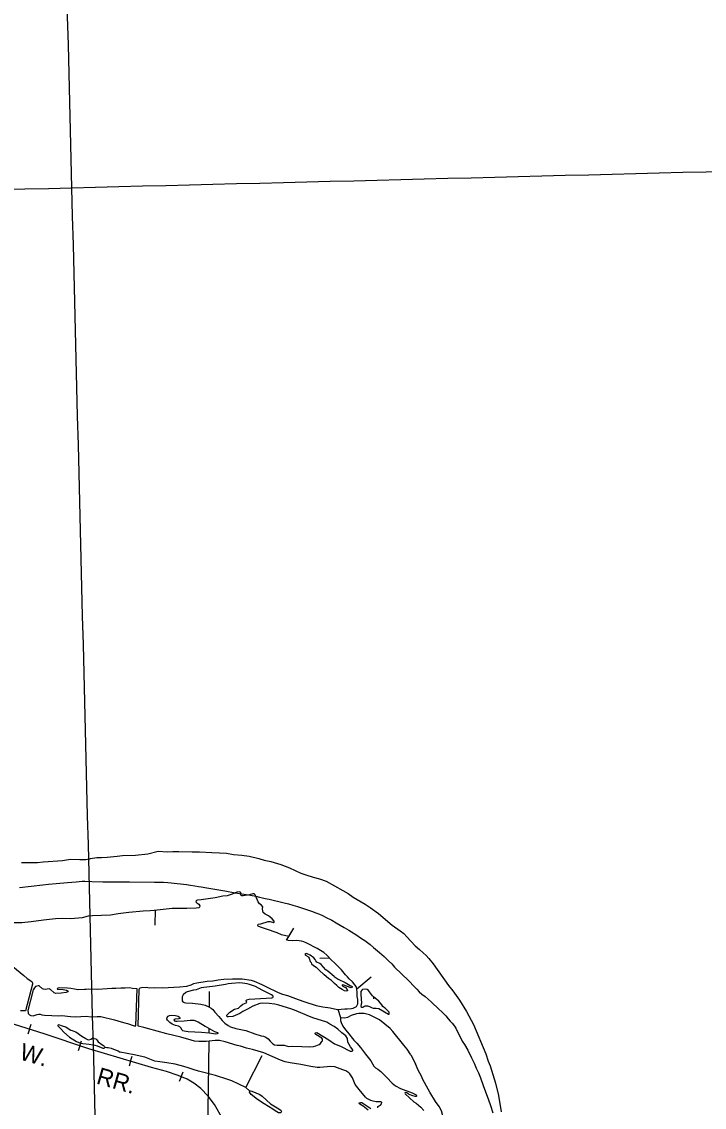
# Model space of a CAD drawing. Extents: x -19 to 366, y -4 to 359.
# Drawn here: x 141.56 to 144.78, y 204.19 to 209.31 of the extents above; entities that cross this region are included whole.
import ezdxf

# ---------------------------------------------------------------- set-up
doc = ezdxf.new("R2010")
doc.units = 0
for name, color, linetype in [('Level 2', 7, 'Continuous'), ('Level 35', 7, 'Continuous'), ('Level 40', 7, 'Continuous'), ('Level 5', 7, 'Continuous'), ('Level 60', 7, 'Continuous'), ('Level 9', 7, 'Continuous')]:
    doc.layers.add(name, color=color, linetype=linetype)

msp = doc.modelspace()

# ---------------------------------------------------------------- linework, layer by layer
at = {"layer": 'Level 2'}
for points in [[(141.5515, 205.2236), (141.661, 205.2362), (141.6879, 205.2388), (141.7231, 205.242), (141.7768, 205.2467), (141.8179, 205.2499), (141.8458, 205.2525), (141.8589, 205.2525), (141.8926, 205.2523), (141.9431, 205.2504), (142.0193, 205.2496)], [(142.0193, 205.2496), (142.0693, 205.2496), (142.1869, 205.249), (142.2292, 205.2484), (142.2505, 205.2475), (142.2665, 205.246), (142.3385, 205.238), (142.3571, 205.2348), (142.3772, 205.2315), (142.3953, 205.2286), (142.4077, 205.2265), (142.4347, 205.2218), (142.5197, 205.2081), (142.5673, 205.1986), (142.6313, 205.1886), (142.6656, 205.1818), (142.6828, 205.1776), (142.6961, 205.1749), (142.7094, 205.1723), (142.7275, 205.1678), (142.7988, 205.1515), (142.8193, 205.1459), (142.8394, 205.1403), (142.8616, 205.1335), (142.8847, 205.1252), (142.9033, 205.1195), (142.927, 205.1115), (142.9475, 205.1047), (142.9652, 205.0976), (142.9791, 205.0917), (142.9975, 205.0819), (143.023, 205.0689), (143.0437, 205.0573), (143.0822, 205.0351), (143.1029, 205.0229), (143.1156, 205.0147), (143.1368, 205.0011), (143.1639, 204.9835), (143.1787, 204.974), (143.205, 204.9545), (143.2207, 204.9406), (143.2489, 204.9163), (143.2702, 204.8976), (143.2782, 204.8902), (143.2912, 204.8781), (143.306, 204.863), (143.3196, 204.8484), (143.3865, 204.7827), (143.412, 204.7569), (143.4241, 204.7444), (143.436, 204.732), (143.4475, 204.721), (143.4629, 204.7086), (143.4919, 204.6837), (143.5014, 204.6754), (143.5209, 204.6582), (143.5502, 204.6298), (143.5609, 204.6176), (143.5727, 204.604), (143.5822, 204.5933), (143.5908, 204.5833), (143.6015, 204.5699), (143.6077, 204.5599), (143.6136, 204.5495), (143.6189, 204.5376), (143.6388, 204.4994), (143.6485, 204.4828), (143.6642, 204.4562), (143.6826, 204.4203), (143.6941, 204.3945), (143.7045, 204.372), (143.7152, 204.3489), (143.724, 204.3261), (143.7368, 204.2897), (143.7619, 204.2212), (143.7717, 204.1949), (143.7829, 204.1608)]]:
    msp.add_lwpolyline(points, dxfattribs=at)
at = {"layer": 'Level 35'}
for points in [[(141.9029, 204.5118), (141.8955, 204.5112), (141.8875, 204.506), (141.8762, 204.5038), (141.8629, 204.5095), (141.8449, 204.5211), (141.8172, 204.5405), (141.8005, 204.5473), (141.7926, 204.5495), (141.7849, 204.5538), (141.7694, 204.5647), (141.7535, 204.5701), (141.7357, 204.5751), (141.7323, 204.5739), (141.7314, 204.5704), (141.7473, 204.5555), (141.7601, 204.5415), (141.7873, 204.5182), (141.8199, 204.4972), (141.8389, 204.4898), (141.85, 204.4873), (141.8798, 204.4849), (141.8967, 204.4807)], [(141.9029, 204.5118), (141.9104, 204.5097), (141.916, 204.5052), (141.922, 204.4951), (141.9383, 204.4825), (141.947, 204.4786), (141.9513, 204.4736), (141.9524, 204.471), (141.9517, 204.4668), (141.9499, 204.4648), (141.9459, 204.4647), (141.9183, 204.4745), (141.8967, 204.4807)], [(141.9524, 204.471), (141.9633, 204.4682), (141.969, 204.4682), (141.9823, 204.4663), (141.9944, 204.4612), (142.0155, 204.4529), (142.026, 204.447)], [(142.6176, 204.2809), (142.5522, 204.3114), (142.5335, 204.3184), (142.4757, 204.3364), (142.3954, 204.3568), (142.3704, 204.3658), (142.3461, 204.3724), (142.325, 204.3796), (142.285, 204.3905), (142.2448, 204.3965), (142.212, 204.4007), (142.1888, 204.4049), (142.1421, 204.4229), (142.092, 204.4345), (142.026, 204.447)], [(142.6368, 204.2636), (142.6176, 204.2809), (142.6956, 204.4318)], [(142.7654, 204.1846), (142.7828, 204.1727), (142.7855, 204.1669), (142.7828, 204.1614), (142.7779, 204.1599), (142.7715, 204.1608), (142.756, 204.1702), (142.7455, 204.1781), (142.7049, 204.2031), (142.6733, 204.2237), (142.6437, 204.2472), (142.6356, 204.2581), (142.6352, 204.259), (142.6368, 204.2636), (142.6398, 204.2647), (142.6459, 204.2633), (142.6841, 204.247), (142.6957, 204.24), (142.7341, 204.2037)], [(142.7341, 204.2037), (142.7654, 204.1846)]]:
    msp.add_lwpolyline(points, dxfattribs=at)
at = {"layer": 'Level 40'}
for p, q in [((141.5982, 204.5553), (141.5908, 204.5315)), ((141.5982, 204.5553), (141.6056, 204.5792)), ((141.8356, 204.4772), (141.8436, 204.5009)), ((141.8356, 204.4772), (141.8276, 204.4535)), ((142.0748, 204.4044), (142.0676, 204.3804)), ((142.0748, 204.4044), (142.0819, 204.4283)), ((142.3135, 204.3308), (142.3233, 204.3538)), ((142.3135, 204.3308), (142.3038, 204.3077))]:
    msp.add_line(p, q, dxfattribs=at)
for points in [[(142.5099, 204.1309), (142.4708, 204.1997), (142.4401, 204.2388), (142.4063, 204.2748), (142.3735, 204.3001), (142.3408, 204.3192), (142.2985, 204.3372), (142.2435, 204.3551), (142.1727, 204.3752), (141.8778, 204.463), (141.6674, 204.5339), (141.473, 204.5942), (141.084, 204.7052), (140.8145, 204.7792), (140.6749, 204.8226)], [(142.5099, 204.1309), (142.4708, 204.1997), (142.4401, 204.2388), (142.4063, 204.2748), (142.3735, 204.3001), (142.3408, 204.3192), (142.2985, 204.3372), (142.2435, 204.3551), (142.1727, 204.3752), (141.8778, 204.463), (141.6674, 204.5339), (141.473, 204.5942)]]:
    msp.add_lwpolyline(points, dxfattribs=at)
at = {"layer": 'Level 5'}
for points in [[(142.1899, 205.0458), (142.1925, 205.1185)], [(142.9669, 204.8907), (143.0126, 204.8917)], [(142.4463, 204.6598), (142.4472, 204.7328)], [(143.2202, 204.7076), (143.2202, 204.6985)], [(142.4449, 204.5364), (142.4451, 204.5585)], [(142.4392, 204.0642), (142.4444, 204.4985)]]:
    msp.add_lwpolyline(points, dxfattribs=at)
at = {"layer": 'Level 60'}
for points in [[(146.7783, 1.697), (146.5788, 10.3131), (146.3785, 18.9294), (146.1776, 27.5458), (145.9759, 36.1624), (145.7736, 44.7791), (145.5705, 53.396), (145.3668, 62.013), (145.1624, 70.6301), (144.9572, 79.2474), (144.7514, 87.8648), (144.5449, 96.4823), (144.3377, 105.1), (144.1299, 113.7179), (143.9213, 122.3359), (143.712, 130.954), (143.5021, 139.5723), (143.2915, 148.1907), (143.0802, 156.8092), (142.8682, 165.4279), (142.6555, 174.0468), (142.4422, 182.6658), (142.2282, 191.2849), (142.0135, 199.9042), (141.7981, 208.5236), (141.582, 217.1432), (141.3653, 225.7629), (141.1479, 234.3828), (140.9298, 243.0028), (140.711, 251.623), (140.4916, 260.2433), (140.2715, 268.8638), (140.0508, 277.4844), (139.8293, 286.1051), (139.6072, 294.726), (139.3845, 303.3471), (139.161, 311.9683), (138.937, 320.5896), (138.7122, 329.2111), (138.4868, 337.8328), (138.2607, 346.4546)], [(0, 206.7492), (7.0906, 206.7536), (14.1813, 206.7669), (21.2719, 206.7891), (28.3625, 206.8201), (35.453, 206.8601), (42.5435, 206.9089), (49.6339, 206.9665), (56.7242, 207.0331), (63.8144, 207.1085), (70.9046, 207.1928), (77.9946, 207.286), (85.0845, 207.388), (92.1743, 207.4989), (99.2639, 207.6187), (106.3534, 207.7473), (113.4427, 207.8849), (120.5319, 208.0312), (127.6208, 208.1865), (134.7095, 208.3506), (141.7981, 208.5236), (148.8864, 208.7055), (155.9745, 208.8963), (163.0623, 209.0959), (170.1499, 209.3044), (177.2372, 209.5217), (184.3242, 209.7479), (191.411, 209.983), (198.4974, 210.227), (205.5835, 210.4798), (212.6694, 210.7415), (219.7548, 211.012), (226.84, 211.2915), (233.9248, 211.5798), (241.0092, 211.8769), (248.0932, 212.1829), (255.1768, 212.4978), (262.2601, 212.8216), (269.3429, 213.1542), (276.4254, 213.4956), (283.5073, 213.846), (290.5889, 214.2052), (297.67, 214.5732), (304.7506, 214.9502), (311.8307, 215.3359), (318.9104, 215.7306), (325.9895, 216.1341), (333.0682, 216.5464), (340.1463, 216.9676)], [(0, 198.1326), (7.1014, 198.137), (14.2028, 198.1503), (21.3042, 198.1724), (28.4055, 198.2034), (35.5068, 198.2433), (42.6081, 198.292), (49.7092, 198.3496), (56.8103, 198.4161), (63.9113, 198.4913), (71.0123, 198.5755), (78.1131, 198.6685), (85.2137, 198.7704), (92.3143, 198.8811), (99.4147, 199.0007), (106.5149, 199.1291), (113.615, 199.2664), (120.7149, 199.4126), (127.8146, 199.5676), (134.9141, 199.7315), (142.0135, 199.9042), (149.1125, 200.0858), (156.2114, 200.2762), (163.31, 200.4755), (170.4084, 200.6837), (177.5065, 200.9007), (184.6043, 201.1265), (191.7018, 201.3612), (198.799, 201.6048), (205.896, 201.8572), (212.9926, 202.1185), (220.0888, 202.3886), (227.1848, 202.6676), (234.2803, 202.9554), (241.3755, 203.2521), (248.4704, 203.5576), (255.5648, 203.872), (262.6589, 204.1952), (269.7525, 204.5273), (276.8457, 204.8682), (283.9385, 205.218), (291.0309, 205.5766), (298.1228, 205.9441), (305.2142, 206.3204), (312.3051, 206.7056), (319.3956, 207.0996), (326.4856, 207.5024), (333.5751, 207.9141), (340.664, 208.3347)]]:
    msp.add_spline(points, degree=3, dxfattribs=at)
at = {"layer": 'Level 9'}
for points in [[(141.8789, 205.3572), (141.8859, 205.3607), (141.9162, 205.3643), (141.9378, 205.3642), (141.9634, 205.3659), (142.0111, 205.3715), (142.0372, 205.3737), (142.0973, 205.3758), (142.1562, 205.3826), (142.2054, 205.3948), (142.2477, 205.3922), (142.2742, 205.3937), (142.3015, 205.3935), (142.3644, 205.391), (142.4, 205.391), (142.4577, 205.3879), (142.494, 205.3873), (142.5261, 205.3854), (142.5593, 205.3795), (142.5985, 205.3758), (142.6338, 205.3708), (142.6793, 205.3601), (142.7048, 205.3524), (142.7361, 205.3454), (142.7828, 205.3325), (142.8236, 205.316), (142.8768, 205.2912), (142.9011, 205.2824), (142.9351, 205.272), (142.9653, 205.2649), (142.9966, 205.2529), (143.0757, 205.21), (143.1012, 205.1944), (143.1237, 205.1774), (143.1811, 205.1444), (143.2049, 205.129), (143.2439, 205.1001), (143.3082, 205.0459), (143.3463, 205.0191), (143.3623, 205.0063), (143.3772, 204.9913), (143.4163, 204.9482), (143.4374, 204.9308), (143.4542, 204.9146), (143.469, 204.9027), (143.4814, 204.8887), (143.5017, 204.8628), (143.5733, 204.7613), (143.5945, 204.7368), (143.6249, 204.6923), (143.6582, 204.6387), (143.6911, 204.5771), (143.7494, 204.4383), (143.7608, 204.405), (143.7698, 204.3817), (143.7758, 204.3618), (143.7949, 204.3001), (143.8095, 204.2431), (143.8215, 204.1654)], [(141.8789, 205.3572), (141.8637, 205.3531), (141.836, 205.3546), (141.7914, 205.3548), (141.7725, 205.3527), (141.7543, 205.3487), (141.7317, 205.3483), (141.6864, 205.3445), (141.6627, 205.3436), (141.6363, 205.3403), (141.5607, 205.3392)], [(142.3832, 205.1601), (142.383, 205.1553), (142.3863, 205.1511), (142.3969, 205.1451), (142.4008, 205.137), (142.3995, 205.1309), (142.3957, 205.1278), (142.3832, 205.126), (142.3404, 205.1241), (142.2707, 205.1246), (142.1852, 205.115), (142.1671, 205.1128), (142.1332, 205.1122), (142.0667, 205.1052), (142.0157, 205.099), (141.9794, 205.0935), (141.8943, 205.0903), (141.875, 205.0879)], [(143.0364, 204.8679), (143.0219, 204.8802), (142.9996, 204.904), (142.9863, 204.9163), (142.9551, 204.9359), (142.9053, 204.9607), (142.8916, 204.9665), (142.88, 204.9701), (142.8592, 204.973), (142.8397, 204.9714), (142.8169, 204.9733), (142.8103, 204.9752), (142.82, 204.9918), (142.7859, 205.0007), (142.7657, 205.0092), (142.7152, 205.0275), (142.6866, 205.0359), (142.6759, 205.0415), (142.6744, 205.0448), (142.6744, 205.0474), (142.6757, 205.0499), (142.6884, 205.0521), (142.7228, 205.0624), (142.7321, 205.0628), (142.7486, 205.0577), (142.7507, 205.0583), (142.7518, 205.0602), (142.7518, 205.064), (142.7415, 205.0758), (142.7333, 205.0833), (142.7251, 205.089), (142.7084, 205.0974), (142.7002, 205.1054), (142.6975, 205.1115), (142.697, 205.1236), (142.6979, 205.1329), (142.6899, 205.1413), (142.6831, 205.1467), (142.6754, 205.1558), (142.6625, 205.1888), (142.6576, 205.1934), (142.6517, 205.1937), (142.6352, 205.1894), (142.6061, 205.1843), (142.5989, 205.1841), (142.596, 205.1856), (142.5947, 205.1886), (142.5952, 205.1959), (142.5941, 205.1993), (142.592, 205.2012), (142.5861, 205.2032), (142.5757, 205.202), (142.5543, 205.1914), (142.5299, 205.1847), (142.5093, 205.1828), (142.4737, 205.1741), (142.4078, 205.1655), (142.3894, 205.1639), (142.3858, 205.1627), (142.3832, 205.1601)], [(141.875, 205.0879), (141.8469, 205.0803), (141.7921, 205.0758), (141.7549, 205.0778), (141.72, 205.0762), (141.6634, 205.0701), (141.6058, 205.061), (141.5618, 205.0561), (141.5133, 205.0562)], [(142.8103, 204.9752), (142.8436, 205.0319)], [(142.82, 204.9918), (142.8436, 205.0319)], [(143.0345, 204.8031), (143.0039, 204.8293), (142.9953, 204.8348), (142.9726, 204.8607), (142.9663, 204.8652), (142.9532, 204.8707), (142.9477, 204.8771), (142.9442, 204.8843), (142.9385, 204.8921), (142.921, 204.9043), (142.9033, 204.9116), (142.8986, 204.9112), (142.8969, 204.9093), (142.8988, 204.904), (142.91, 204.8978), (142.9137, 204.8946), (142.9171, 204.8899), (142.9221, 204.8743), (142.9259, 204.8692), (142.9282, 204.8641), (142.9376, 204.8554), (142.949, 204.8482), (142.9629, 204.8344)], [(141.5197, 204.8506), (141.5708, 204.8078), (141.587, 204.7942), (141.6084, 204.7802), (141.6119, 204.7716), (141.6124, 204.767), (141.5788, 204.6413), (141.5553, 204.6411)], [(142.6496, 204.4594), (142.6217, 204.4659), (142.5921, 204.475), (142.5778, 204.4784), (142.5201, 204.4951), (142.4941, 204.5011), (142.4737, 204.5019), (142.4309, 204.4969), (142.3971, 204.4971), (142.3767, 204.4989), (142.3598, 204.5028), (142.3121, 204.5183), (142.2455, 204.5339), (142.1537, 204.5581), (142.1369, 204.5637), (142.1104, 204.5696), (142.1158, 204.7423), (142.1171, 204.7473), (142.1201, 204.7503), (142.1266, 204.7523), (142.1491, 204.7541), (142.1626, 204.7502), (142.1881, 204.7518), (142.2234, 204.75), (142.3064, 204.7548), (142.3397, 204.7582), (142.3601, 204.7642), (142.373, 204.77), (142.3877, 204.7743), (142.4358, 204.7823), (142.4624, 204.7834), (142.4875, 204.7887), (142.5137, 204.7917), (142.555, 204.7931), (142.6001, 204.7922), (142.6424, 204.7864), (142.6574, 204.7821), (142.6935, 204.7665), (142.7123, 204.7565), (142.7699, 204.7289), (142.7906, 204.721), (142.8147, 204.7145), (142.8652, 204.6949), (142.8969, 204.6838), (142.9491, 204.667), (142.981, 204.6598), (143.0164, 204.6558), (143.051, 204.6478), (143.0849, 204.6514), (143.0955, 204.6507), (143.1167, 204.6524), (143.1247, 204.6545), (143.1398, 204.6616), (143.1459, 204.6748), (143.1456, 204.6947), (143.1435, 204.7101), (143.143, 204.7269), (143.1421, 204.7447), (143.1379, 204.7559), (143.1325, 204.7644), (143.1209, 204.7785), (143.1055, 204.7922), (143.0971, 204.8025), (143.0883, 204.8114), (143.0698, 204.8346), (143.0364, 204.8679)], [(143.0345, 204.8031), (143.0532, 204.7916), (143.0857, 204.7752), (143.1104, 204.7613), (143.1165, 204.7587), (143.1188, 204.756), (143.1193, 204.7535), (143.1182, 204.7516), (143.1146, 204.7501), (143.1093, 204.7512), (143.0808, 204.7628), (143.0745, 204.7641), (143.0715, 204.7628), (143.0715, 204.7612), (143.0755, 204.7577), (143.0886, 204.7515), (143.0951, 204.7431), (143.0974, 204.7384), (143.0967, 204.7357), (143.0912, 204.734), (143.0829, 204.7356), (143.0716, 204.7417), (143.0572, 204.7515), (143.0467, 204.7605), (143.0362, 204.7713), (143.0219, 204.784), (143.0075, 204.7938), (142.9871, 204.8108), (142.9629, 204.8344)], [(143.1421, 204.7447), (143.2091, 204.8018)], [(141.8573, 204.7427), (141.8266, 204.741), (141.81, 204.7432), (141.7931, 204.7466), (141.7776, 204.749), (141.7412, 204.7501), (141.7331, 204.7487), (141.7288, 204.7459), (141.7296, 204.744), (141.7564, 204.742), (141.7732, 204.739), (141.7796, 204.7352), (141.7787, 204.7316), (141.771, 204.7281), (141.7477, 204.7244), (141.7223, 204.7236), (141.7144, 204.7263), (141.6971, 204.7425), (141.6906, 204.7452), (141.6809, 204.7437), (141.6721, 204.7421), (141.6633, 204.7434), (141.6587, 204.7457), (141.6432, 204.7592), (141.6382, 204.7603), (141.6269, 204.7572), (141.6214, 204.7503), (141.6149, 204.7403), (141.5905, 204.6426), (141.5914, 204.6317), (141.5924, 204.6287), (141.5975, 204.6232), (141.6048, 204.62), (141.6155, 204.6189), (141.6198, 204.6196), (141.6335, 204.6246), (141.6423, 204.6266), (141.6486, 204.6258), (141.6557, 204.6234), (141.6692, 204.6205), (141.7035, 204.62), (141.7343, 204.6185), (141.7507, 204.6195), (141.7918, 204.6148), (141.8152, 204.6132), (141.8405, 204.6157), (141.8655, 204.616), (141.8893, 204.6133), (141.9172, 204.6149)], [(141.9172, 204.6149), (141.9348, 204.6145), (141.999, 204.5996), (142.0303, 204.5893), (142.0474, 204.5845), (142.0605, 204.5819), (142.0916, 204.5709), (142.0977, 204.5705), (142.0986, 204.5709), (142.1059, 204.7457), (142.0841, 204.7475), (142.0688, 204.7498), (142.0494, 204.7486), (142.0288, 204.7485), (142.0044, 204.747), (141.9867, 204.7471), (141.9644, 204.7449), (141.9183, 204.7429), (141.8759, 204.744), (141.8655, 204.7426), (141.8573, 204.7427)], [(142.4735, 204.758), (142.4068, 204.7502), (142.3836, 204.7415), (142.3707, 204.7396), (142.3414, 204.7318), (142.3346, 204.7285), (142.3223, 204.7176), (142.3184, 204.7081), (142.3175, 204.6992), (142.3185, 204.6889), (142.3208, 204.6847), (142.3273, 204.681), (142.3345, 204.6791), (142.3671, 204.6772), (142.4063, 204.6734), (142.4263, 204.668), (142.4441, 204.6607), (142.455, 204.6543), (142.4628, 204.6475), (142.4721, 204.6361), (142.4914, 204.6155), (142.5067, 204.5962), (142.5194, 204.5839), (142.5348, 204.573), (142.5463, 204.5662), (142.5704, 204.5587), (142.6185, 204.5495), (142.6598, 204.534)], [(142.5369, 204.6127), (142.5316, 204.6142), (142.5287, 204.6163), (142.5291, 204.6214), (142.534, 204.6279), (142.5424, 204.6354), (142.5643, 204.6488), (142.5834, 204.6548), (142.5872, 204.6575), (142.5938, 204.6657), (142.6042, 204.673), (142.6202, 204.6798), (142.6229, 204.6817), (142.6212, 204.686), (142.6193, 204.6876), (142.6192, 204.69), (142.6221, 204.6933), (142.633, 204.697), (142.7403, 204.7031), (142.7446, 204.7044), (142.7461, 204.7075), (142.7463, 204.7092), (142.7447, 204.7122), (142.7394, 204.717), (142.6978, 204.7369), (142.6773, 204.7489), (142.6628, 204.7559), (142.6355, 204.7664), (142.625, 204.7694), (142.6023, 204.7726), (142.5894, 204.773), (142.5507, 204.7708), (142.5346, 204.7688), (142.5214, 204.7659), (142.4735, 204.758)], [(143.2195, 204.7081), (143.2147, 204.7117), (143.1971, 204.7371), (143.1899, 204.742), (143.1821, 204.7434), (143.1687, 204.7428), (143.1647, 204.7399), (143.1608, 204.7332), (143.1599, 204.7193), (143.163, 204.6781), (143.1617, 204.6724), (143.161, 204.6627), (143.1652, 204.6589), (143.1692, 204.6595), (143.1737, 204.6624), (143.1813, 204.6655), (143.1915, 204.665), (143.2006, 204.6618), (143.2105, 204.6569), (143.2188, 204.6547), (143.2325, 204.654)], [(143.2325, 204.654), (143.2456, 204.652), (143.2906, 204.6258), (143.2935, 204.6254), (143.2946, 204.6269), (143.2944, 204.6353), (143.2768, 204.6529), (143.2719, 204.6551), (143.2639, 204.6625), (143.2587, 204.6707), (143.2444, 204.6867), (143.2195, 204.7081)], [(142.6598, 204.534), (142.6898, 204.5233), (142.7019, 204.5215), (142.7118, 204.5171), (142.7232, 204.5102), (142.7333, 204.4983), (142.7457, 204.4856), (142.7539, 204.4813), (142.7662, 204.4804), (142.7982, 204.4796), (142.8191, 204.4742), (142.8382, 204.4755), (142.8826, 204.4731), (142.9194, 204.4719), (142.9366, 204.473), (142.948, 204.4759), (142.9631, 204.4828), (142.9693, 204.4872), (142.9768, 204.4964), (142.9793, 204.5008), (142.9794, 204.5086), (142.9771, 204.5122), (142.9486, 204.5305), (142.9451, 204.5339), (142.9451, 204.5365), (142.9472, 204.5386), (142.9521, 204.5392), (143.0101, 204.5052), (143.0368, 204.4861), (143.0641, 204.475), (143.1099, 204.4521), (143.1152, 204.4508), (143.1196, 204.4514), (143.1226, 204.455), (143.1224, 204.4575), (143.1115, 204.4723), (143.0991, 204.4941), (143.0971, 204.5114), (143.0898, 204.5235), (143.071, 204.5382), (143.0525, 204.5548), (143.035, 204.5682), (143.0139, 204.5795), (143.0005, 204.588), (142.9333, 204.6087), (142.9069, 204.6192), (142.8551, 204.6419), (142.8298, 204.6513), (142.773, 204.6685), (142.755, 204.6724), (142.7275, 204.6756), (142.6987, 204.6781), (142.6845, 204.6765), (142.6507, 204.664), (142.6263, 204.65), (142.6034, 204.638), (142.59, 204.6294), (142.5789, 204.6238), (142.5562, 204.6151), (142.5369, 204.6127)], [(143.066, 204.6083), (143.054, 204.6478)], [(142.3463, 204.5434), (142.3275, 204.5452), (142.3216, 204.5471), (142.3182, 204.5507), (142.3119, 204.5613), (142.3063, 204.5664), (142.2999, 204.5692), (142.2862, 204.5723), (142.2705, 204.5793), (142.2594, 204.587), (142.2482, 204.5972), (142.2461, 204.6022), (142.2466, 204.6105), (142.2511, 204.6163), (142.2575, 204.6195), (142.2657, 204.6205), (142.2856, 204.6199), (142.2987, 204.616), (142.3053, 204.6114), (142.3072, 204.6084), (142.3065, 204.6063), (142.3023, 204.6038), (142.2853, 204.6028), (142.2802, 204.601), (142.2785, 204.5987), (142.2812, 204.5953), (142.2857, 204.5936), (142.2946, 204.5922), (142.3274, 204.5939), (142.3556, 204.598), (142.3651, 204.5983), (142.3727, 204.597), (142.3934, 204.5904), (142.4255, 204.5701), (142.4586, 204.5505), (142.4702, 204.5449), (142.4843, 204.5398), (142.4864, 204.5374), (142.4856, 204.5351), (142.4833, 204.5328), (142.4769, 204.5318), (142.445, 204.5364), (142.4092, 204.5396)], [(143.3962, 204.4341), (143.3792, 204.4616), (143.3627, 204.4794), (143.311, 204.5441), (143.2984, 204.5578), (143.2485, 204.5995), (143.2006, 204.6228), (143.1764, 204.6286), (143.1669, 204.6298), (143.1504, 204.6297), (143.1398, 204.6278), (143.115, 204.6202), (143.0978, 204.6097), (143.0827, 204.6065), (143.066, 204.6083), (143.0651, 204.6059), (143.0649, 204.596), (143.0678, 204.5874), (143.0757, 204.5687), (143.0887, 204.5518), (143.098, 204.5418), (143.1276, 204.5037), (143.1415, 204.489), (143.1591, 204.468), (143.1826, 204.4369), (143.207, 204.4065), (143.2218, 204.3807), (143.2292, 204.3725), (143.2402, 204.3665), (143.2547, 204.3563), (143.2824, 204.3266), (143.3073, 204.3009), (143.3243, 204.2887), (143.3478, 204.2757), (143.4025, 204.2551), (143.4212, 204.2457), (143.4233, 204.2424), (143.4231, 204.2396), (143.4214, 204.2381), (143.4167, 204.2369), (143.4, 204.2423), (143.3855, 204.2493), (143.3766, 204.2557), (143.3696, 204.2562), (143.3679, 204.2534), (143.3692, 204.2499), (143.4109, 204.2129), (143.421, 204.2057), (143.4429, 204.187), (143.4574, 204.1711)], [(142.4092, 204.5396), (142.3463, 204.5434)], [(143.2398, 204.1838), (143.2398, 204.1882), (143.2411, 204.1899), (143.2522, 204.197), (143.2577, 204.2029), (143.2586, 204.2088), (143.2578, 204.2109), (143.2548, 204.2124), (143.2504, 204.2129), (143.2328, 204.2119), (143.219, 204.2149), (143.2081, 204.2182), (143.1893, 204.2284), (143.1826, 204.2348), (143.1519, 204.27), (143.1328, 204.2935), (143.1202, 204.325), (143.109, 204.3445), (143.1041, 204.3496), (143.0894, 204.3581), (143.0758, 204.3641), (143.037, 204.3772), (143.0192, 204.379), (142.9666, 204.3745), (142.9548, 204.3742), (142.9248, 204.3786), (142.8768, 204.3884), (142.8268, 204.3961), (142.8036, 204.4019), (142.7822, 204.4088), (142.7027, 204.4433), (142.6496, 204.4594)], [(143.3962, 204.4341), (143.4175, 204.3922)], [(143.5487, 204.0492), (143.568, 204.0246), (143.5712, 204.022), (143.5743, 204.0226), (143.5771, 204.0266), (143.5772, 204.0359), (143.5747, 204.0482), (143.561, 204.0879), (143.5584, 204.1118), (143.5516, 204.1367), (143.5476, 204.1462), (143.5402, 204.1703), (143.5289, 204.1898), (143.5116, 204.2139), (143.4863, 204.2582), (143.4775, 204.2718), (143.4526, 204.3177), (143.4462, 204.3333), (143.4307, 204.3621), (143.4175, 204.3922)], [(143.1953, 204.1729), (143.1713, 204.1923), (143.155, 204.201), (143.1529, 204.204), (143.1531, 204.2073), (143.1587, 204.2101), (143.1642, 204.2092), (143.2067, 204.1809)]]:
    msp.add_lwpolyline(points, dxfattribs=at)

# ---------------------------------------------------------------- texts
at = {"layer": 'Level 40'}
for s, p in [('W.', (141.5462, 204.4139)), ('RR.', (141.9088, 204.2997))]:
    msp.add_text(s, height=0.08, rotation=343.9823, dxfattribs=at).set_placement(p)

doc.saveas('drawing.dxf')
